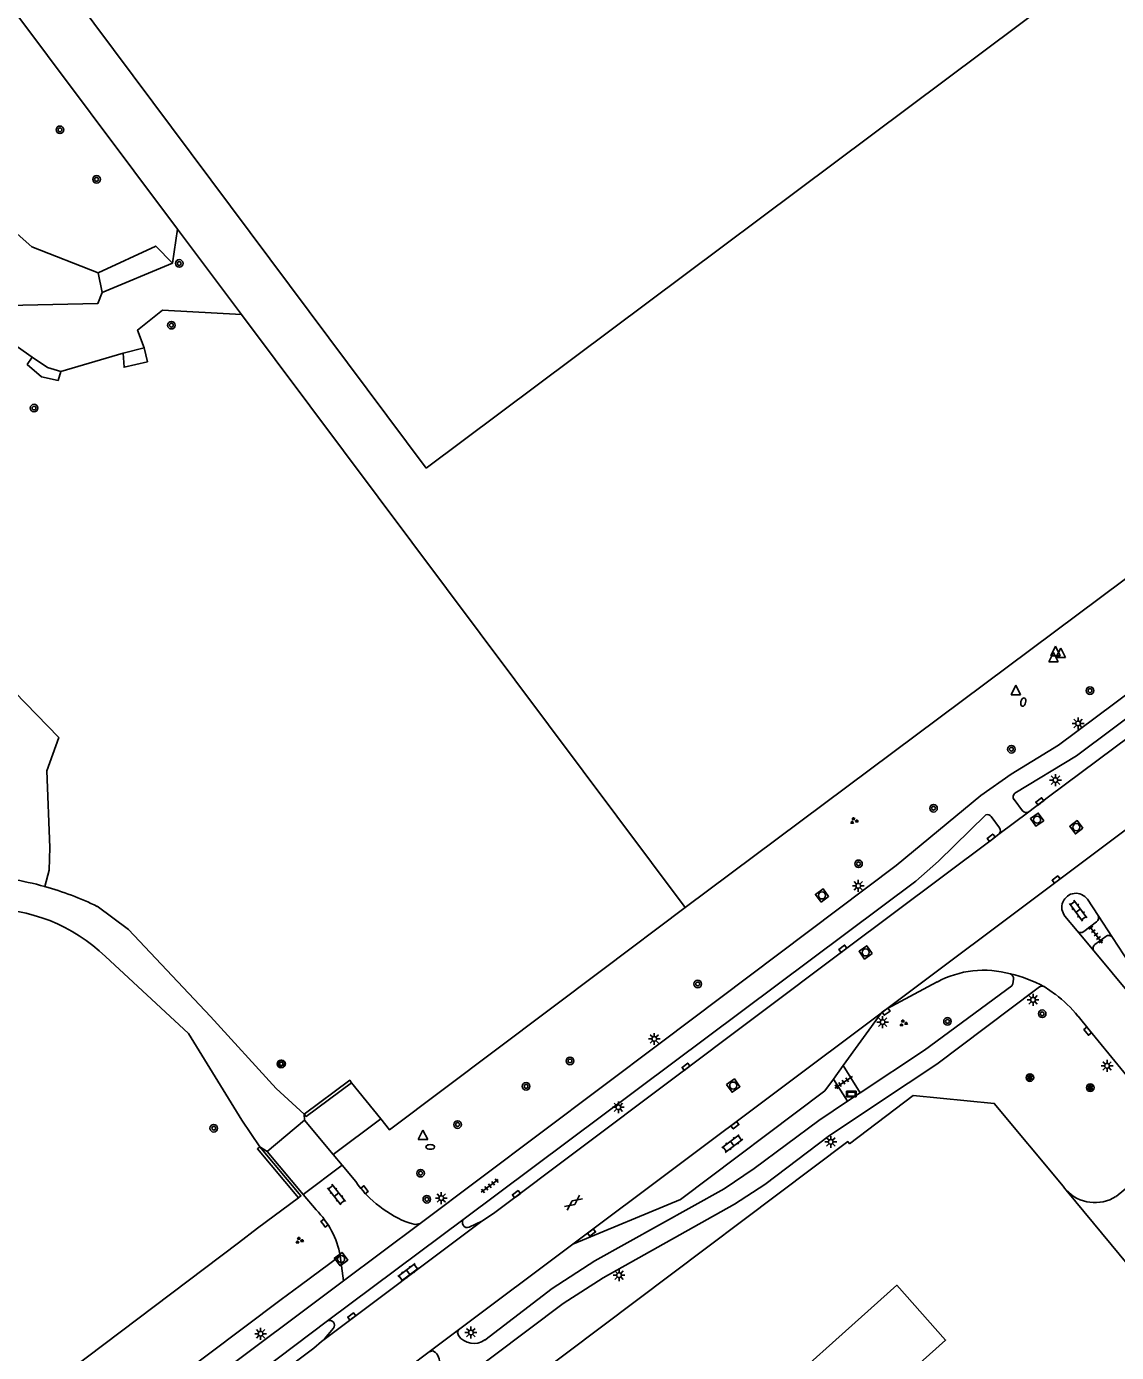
# Model space of a CAD drawing. Extents: x 130998 to 133001, y 398999 to 403002.
# Drawn here: x 131112.1 to 131227, y 399521.1 to 399660.9 of the extents above; entities that cross this region are included whole.
import ezdxf

# ---------------------------------------------------------------- set-up
doc = ezdxf.new("R2010")
doc.units = 0
for name, color, linetype in [('gg-afsc-hekwerk', 7, 'Continuous'), ('gg-afsc-muur', 7, 'Continuous'), ('gg-bbg-hoofdgebouw', 7, 'Continuous'), ('gg-knt-onverhard', 7, 'Continuous'), ('gg-knt-verharding', 7, 'Continuous'), ('gt-grn-groengrens', 7, 'Continuous'), ('gt-grn-vlakafsluiter', 7, 'Continuous'), ('gt-grn-weggrens', 7, 'Continuous'), ('gt-symb-boom', 7, 'Continuous'), ('gt-symb-brandkraan', 7, 'Continuous'), ('gt-symb-gesloten verharding', 7, 'Continuous'), ('gt-symb-groenvak', 7, 'Continuous'), ('gt-symb-informatiebord', 7, 'Continuous'), ('gt-symb-klinker verharding', 7, 'Continuous'), ('gt-symb-kolk', 7, 'Continuous'), ('gt-symb-lichtmast', 7, 'Continuous'), ('gt-symb-rioolschacht', 7, 'Continuous'), ('gt-symb-solitaire heester', 7, 'Continuous'), ('gt-symb-tegel verharding', 7, 'Continuous'), ('gt-symb-waterafsluiter', 7, 'Continuous')]:
    doc.layers.add(name, color=color, linetype=linetype)

# ---------------------------------------------------------------- blocks, each defined once
blk = doc.blocks.new('gt0-BOOM')
at = {"layer": 'gt-symb-boom'}
for radius in [0.4, 0.2]:
    blk.add_circle((0, 0), radius, dxfattribs=at)
blk = doc.blocks.new('gt0-WAFSL')
at = {"layer": 'gt-symb-waterafsluiter'}
for p, q in [((-0.5, -0.33), (0, 0.67)), ((0, 0.67), (0.5, -0.33)), ((0.5, -0.33), (-0.5, -0.33))]:
    blk.add_line(p, q, dxfattribs=at)
blk = doc.blocks.new('gt0-BR')
at = {"layer": 'gt-symb-brandkraan'}
for centre, radius, start, end in [((-0.24, 0), 0.206, 107.5669, 252.4331), ((0.6, -2.66), 3, 106.892, 107.5669), ((0, -0.69), 0.938, 73.108, 106.892), ((-0.6, -2.66), 3, 72.4331, 73.108), ((0.24, 0), 0.206, 287.567, 72.4331), ((0.6, 2.66), 3, 252.4331, 253.108), ((0, 0.69), 0.938, 253.108, 286.8921), ((-0.6, 2.66), 3, 286.8921, 287.567)]:
    blk.add_arc(centre, radius, start, end, dxfattribs=at)
blk = doc.blocks.new('gt0-LMAST')
at = {"layer": 'gt-symb-lichtmast'}
for p, q in [((-0.18, 0.17), (-0.45, 0.44)), ((-0.01, 0.25), (-0.01, 0.62)), ((0.17, 0.17), (0.44, 0.44)), ((-0.26, 0), (-0.63, 0)), ((-0.18, -0.18), (-0.45, -0.45)), ((-0.01, -0.25), (-0.01, -0.63)), ((0.44, -0.45), (0.17, -0.18)), ((0.24, 0), (0.62, 0))]:
    blk.add_line(p, q, dxfattribs=at)
blk.add_circle((-0.01, 0), 0.25, dxfattribs=at)
blk = doc.blocks.new('gt0-RS')
at = {"layer": 'gt-symb-rioolschacht'}
blk.add_lwpolyline([(-0.5, -0.5), (0.5, -0.5), (0.5, 0.5), (-0.5, 0.5)], close=True, dxfattribs=at)
blk.add_circle((0, 0), 0.375, dxfattribs=at)
blk = doc.blocks.new('gt0-KOLK')
at = {"layer": 'gt-symb-kolk'}
blk.add_lwpolyline([(0, 0), (0.37, 0), (0.37, 0.4), (-0.38, 0.4), (-0.38, 0), (0, 0)], dxfattribs=at)
blk = doc.blocks.new('gt0-KL1')
at = {"layer": 'gt-symb-klinker verharding'}
for p, q in [((-1.15, 0.3), (1.15, 0.3)), ((-1, -0.3), (-1, 0.3)), ((-0.5, 0.3), (-0.5, 0.45)), ((0, -0.3), (0, 0.3)), ((0.5, 0.3), (0.5, 0.45)), ((1, -0.3), (1, 0.3)), ((-1.15, -0.3), (1.15, -0.3)), ((-0.5, -0.45), (-0.5, -0.3)), ((0.5, -0.45), (0.5, -0.3))]:
    blk.add_line(p, q, dxfattribs=at)
blk = doc.blocks.new('gt0-TEG1')
at = {"layer": 'gt-symb-tegel verharding'}
for p, q in [((-1.12, 0), (1.12, 0)), ((-0.9, -0.25), (-0.9, 0.25)), ((-0.45, -0.25), (-0.45, 0.25)), ((0, -0.25), (0, 0.25)), ((0.45, -0.25), (0.45, 0.25)), ((0.9, -0.25), (0.9, 0.25))]:
    blk.add_line(p, q, dxfattribs=at)
blk = doc.blocks.new('gt0-GRVAK')
at = {"layer": 'gt-symb-groenvak'}
for p, q in [((-0.11, 0.19), (-0.23, 0.24)), ((-0.18, 0.15), (0.09, 0.15)), ((-0.09, 0.21), (-0.16, 0.32)), ((-0.05, 0.21), (-0.05, 0.39)), ((0, 0.21), (0.06, 0.32)), ((0.01, 0.19), (0.13, 0.24)), ((0.26, -0.05), (0.2, 0.06)), ((0.3, -0.05), (0.3, 0.13)), ((0.35, -0.05), (0.41, 0.06)), ((-0.24, -0.23), (-0.36, -0.18)), ((-0.32, -0.26), (-0.05, -0.26)), ((-0.23, -0.21), (-0.29, -0.09)), ((-0.18, -0.2), (-0.18, -0.02)), ((-0.14, -0.21), (-0.07, -0.09)), ((-0.12, -0.23), (0, -0.18)), ((0.24, -0.07), (0.12, -0.02)), ((0.17, -0.11), (0.44, -0.11)), ((0.37, -0.07), (0.49, -0.02))]:
    blk.add_line(p, q, dxfattribs=at)
blk = doc.blocks.new('gt0-IBORD')
at = {"layer": 'gt-symb-informatiebord'}
blk.add_lwpolyline([(-0.5, 0.29), (-0.5, -0.29), (0.5, -0.29), (0.5, 0.29), (-0.5, 0.29)], dxfattribs=at)
blk.add_lwpolyline([(-0.42, -0.21), (0.42, -0.21), (0.42, 0.21), (-0.42, 0.21)], close=True, dxfattribs=at)
blk = doc.blocks.new('gt0-SH')
at = {"layer": 'gt-symb-solitaire heester'}
blk.add_circle((0, 0), 0.4, dxfattribs=at)
for centre, start, end in [((-0.35, 0.2), 270, 30), ((-0.35, -0.2), 330, 90), ((0, 0.4), 210, 330), ((0.35, 0.2), 150, 270), ((0.35, -0.2), 90, 210), ((0, -0.4), 30, 150)]:
    blk.add_arc(centre, 0.4, start, end, dxfattribs=at)
blk = doc.blocks.new('gt0-GESVH1')
at = {"layer": 'gt-symb-gesloten verharding'}
for p, q in [((-0.99, -0.26), (0.01, 0.24)), ((0.01, -0.26), (-0.99, 0.24)), ((0.01, 0.24), (1.01, -0.26)), ((1.01, 0.24), (0.01, -0.26))]:
    blk.add_line(p, q, dxfattribs=at)

msp = doc.modelspace()

# ---------------------------------------------------------------- linework, layer by layer
at = {"layer": 'gg-afsc-hekwerk'}
for p, q in [((131127.99, 399639.54), (131066.46, 399721.87)), ((131134.74, 399630.52), (131127.99, 399639.54)), ((131181.56, 399567.99), (131134.74, 399630.52)), ((131252.49, 399620.97), (131181.56, 399567.99)), ((131136.45, 399534.18), (131140.76, 399537.4)), ((131095.21, 399503.06), (131134.43, 399532.66))]:
    msp.add_line(p, q, dxfattribs=at)
msp.add_lwpolyline([(131118.33, 399477.37), (131146.75, 399504.26), (131198.7, 399543.32), (131198.87, 399543.1)], dxfattribs=at)
at = {"layer": 'gg-afsc-muur'}
for points in [[(131146.36, 399549.52), (131146.17, 399549.79), (131141.37, 399546.23)], [(131146.36, 399549.52), (131141.57, 399545.97), (131141.37, 399546.23)], [(131140.76, 399537.4), (131136.44, 399542.55), (131136.7, 399542.77)], [(131136.7, 399542.77), (131141.03, 399537.59), (131140.76, 399537.4)]]:
    msp.add_lwpolyline(points, dxfattribs=at)
at = {"layer": 'gg-bbg-hoofdgebouw'}
for p, q in [((131000, 399820.77), (131154.24, 399614.34)), ((131154.24, 399614.34), (131229.94, 399670.94))]:
    msp.add_line(p, q, dxfattribs=at)
msp.add_lwpolyline([(131172.02, 399499.64), (131203.86, 399528.17), (131209.01, 399522.4), (131194.82, 399509.7), (131245.28, 399453.34), (131177.62, 399392.76), (131182.92, 399386.8), (131178.24, 399382.61), (131150.7, 399413.36)], dxfattribs=at)
at = {"layer": 'gg-knt-onverhard'}
for p, q in [((131141.41, 399545.59), (131141.37, 399546.23)), ((131136.7, 399542.77), (131137.46, 399542.27))]:
    msp.add_line(p, q, dxfattribs=at)
for points in [[(131141.37, 399546.23), (131138.41, 399548.93), (131131.48, 399556.52), (131122.83, 399565.68), (131119.55, 399568.13)], [(131120.41, 399562.84), (131129.15, 399554.72), (131134.79, 399545.57), (131136.7, 399542.77)]]:
    msp.add_lwpolyline(points, dxfattribs=at)
for centre, radius, start, end in [((131105.1, 399538.35), 33.09, 74.3933, 80.6455), ((131105, 399537.96), 33.49, 64.2531, 74.4178), ((131108.04, 399550.08), 17.77, 45.8809, 91.2428)]:
    msp.add_arc(centre, radius, start, end, dxfattribs=at)
at = {"layer": 'gg-knt-verharding'}
for p, q in [((131219.88, 399579.66), (131245.38, 399598.72)), ((131219.88, 399579.66), (131217.8, 399578.1)), ((131214.62, 399575.74), (131217.8, 399578.1)), ((131217.12, 399578.21), (131216.23, 399579.39)), ((131213.81, 399577.59), (131214.7, 399576.4)), ((131223.96, 399568.87), (131225.09, 399567.16)), ((131221.6, 399567.08), (131222.87, 399565.53)), ((131225.09, 399567.16), (131226.6, 399564.85)), ((131224.67, 399563.41), (131222.87, 399565.53)), ((131223.58, 399565.48), (131224.93, 399566.5)), ((131225.92, 399564.96), (131224.76, 399564.11)), ((131233.33, 399554.56), (131226.6, 399564.85)), ((131232.51, 399553.96), (131224.67, 399563.41)), ((131208.11, 399560.15), (131202.8, 399557.31)), ((131218.9, 399559.63), (131218.49, 399559.34)), ((131202.8, 399557.31), (131202.22, 399556.87)), ((131202.22, 399556.87), (131169.7, 399532.5)), ((131202.22, 399556.87), (131198.21, 399551.34)), ((131153.61, 399534.68), (131179.04, 399553.81)), ((131197.18, 399549.92), (131198.21, 399551.34)), ((131198.21, 399551.34), (131200, 399548.47)), ((131198.65, 399547.57), (131197.18, 399549.92)), ((131200, 399548.47), (131198.65, 399547.57)), ((131141.41, 399545.59), (131137.46, 399542.27)), ((131141.41, 399545.59), (131144.42, 399541.97)), ((131137.46, 399542.27), (131141.25, 399537.76)), ((131144.42, 399541.97), (131145.37, 399540.83)), ((131145.37, 399540.83), (131146.8, 399539.11)), ((131226.99, 399537.53), (131230.85, 399540.72)), ((131141.25, 399537.76), (131142.63, 399536.13)), ((131160.1, 399534.94), (131143.18, 399522.24)), ((131158.24, 399535.17), (131143.84, 399524.41)), ((131145.53, 399528.65), (131153.61, 399534.68)), ((131160.1, 399534.94), (131158.77, 399534.3)), ((131157.63, 399523.46), (131169.7, 399532.5)), ((131145.17, 399531.29), (131140.96, 399528.16)), ((131145.17, 399531.29), (131145.53, 399528.65)), ((131145.53, 399528.65), (131117.01, 399507.33)), ((131140.96, 399528.16), (131138.94, 399526.66)), ((131138.94, 399526.66), (131116.67, 399509.99)), ((131113.68, 399484.96), (131168.67, 399526.25)), ((131143.84, 399524.41), (131125.62, 399510.74)), ((131154.56, 399521.17), (131157.63, 399523.46)), ((131119.17, 399494.63), (131154.56, 399521.17))]:
    msp.add_line(p, q, dxfattribs=at)
for points in [[(131245.32, 399602), (131242.08, 399598.75), (131238.14, 399595.45), (131222.83, 399584), (131216.31, 399580.07)], [(131179.04, 399553.81), (131203.81, 399572.44), (131212.72, 399579.8), (131215.93, 399582.08), (131220.91, 399585.12), (131236.96, 399597.08), (131241.71, 399601.16)], [(131202.8, 399557.31), (131220.79, 399570.79), (131237.82, 399583.59)], [(131213.25, 399577.77), (131208.25, 399572.9), (131205.86, 399570.77), (131158.24, 399535.17)], [(131198.31, 399563.5), (131213.95, 399575.21), (131214.62, 399575.74)], [(131198.31, 399563.5), (131161.35, 399535.73), (131160.1, 399534.94)], [(131216.17, 399560.45), (131216.1, 399559.95), (131215.98, 399559.73)], [(131215.98, 399559.73), (131206.77, 399552.98), (131200, 399548.47)], [(131218.49, 399559.34), (131208.1, 399551.5), (131205.06, 399549.48)], [(131220.59, 399558.84), (131220.01, 399559.27), (131219.39, 399559.67)], [(131231.79, 399545.7), (131230.82, 399546.97), (131224.15, 399555.09), (131222.98, 399556.55)], [(131205.06, 399549.48), (131196.76, 399543.96), (131189.95, 399538.79), (131186.75, 399536.72), (131172.91, 399528.96), (131168.67, 399526.25)], [(131169.7, 399532.5), (131181.04, 399537.22), (131196.27, 399548.67), (131197.18, 399549.92)], [(131198.65, 399547.57), (131195.63, 399545.56), (131188.83, 399540.47), (131185.67, 399538.34), (131172.02, 399530.76), (131167.53, 399527.83), (131160.42, 399522.4)], [(131198.87, 399543.1), (131205.6, 399548.17), (131214.14, 399547.34), (131221.4, 399538.63)], [(131221.4, 399538.63), (131221.56, 399538.41), (131221.74, 399538.21)], [(131153.61, 399534.68), (131153.06, 399534.59), (131152.54, 399534.71)], [(131143.18, 399522.24), (131143.51, 399522.53), (131144.46, 399523.65)], [(131143.18, 399522.24), (131142.4, 399521.56), (131118.6, 399503.7)], [(131157.63, 399522.87), (131157.53, 399523.2), (131157.63, 399523.46)], [(131155.22, 399521.09), (131154.95, 399521.26), (131154.56, 399521.17)]]:
    msp.add_lwpolyline(points, dxfattribs=at)
for centre, radius, start, end in [((131216.66, 399579.68), 0.524, 132.1544, 213.741), ((131217.52, 399578.5), 0.492, 215.7803, 304.4453), ((131213.41, 399577.33), 0.476, 33.7951, 109.7683), ((131214.3, 399576.12), 0.493, 310.3536, 35.5242), ((131222.75, 399568.02), 1.48, 35.1298, 219.0205), ((131224.66, 399566.91), 0.495, 302.5889, 29.9892), ((131223.26, 399565.88), 0.521, 222.5734, 308.369), ((131225.05, 399563.71), 0.49, 126.439, 218.97), ((131226.21, 399564.59), 0.473, 34.3221, 128.2233), ((131213.02, 399551.07), 10.32, 74.1079, 118.436), ((131212.95, 399547.94), 13.38, 61.2331, 77.4918), ((131215.65, 399560.52), 0.52, 351.9615, 67.7508), ((131219.18, 399559.26), 0.462, 62.6028, 127.5769), ((131211.59, 399547.09), 14.81, 39.7627, 52.5686), ((131156.66, 399546.03), 12.05, 215.0737, 249.9911), ((131224.77, 399541.05), 4.16, 223.206, 302.1274), ((131135.97, 399529.55), 9.36, 10.7225, 44.6676), ((131158.56, 399534.77), 0.514, 129.8415, 293.5726), ((131144.06, 399523.96), 0.503, 322.0624, 116.2614), ((131159.26, 399524.04), 2, 215.548, 305.2742), ((131153.76, 399519.84), 1.93, 307.105, 40.5305)]:
    msp.add_arc(centre, radius, start, end, dxfattribs=at)
at = {"layer": 'gt-grn-groengrens'}
for p, q in [((131127.99, 399639.54), (131127.47, 399635.95)), ((131127.47, 399635.95), (131120.07, 399632.84)), ((131120.07, 399632.84), (131119.65, 399634.92)), ((131109.57, 399628.22), (131112.68, 399626.03)), ((131122.27, 399626.46), (131124.49, 399627.01)), ((131115.69, 399624.53), (131122.27, 399626.46)), ((131181.56, 399567.99), (131172.86, 399561.46)), ((131149.45, 399545.71), (131146.36, 399549.52)), ((131149.45, 399545.71), (131144.42, 399541.97)), ((131136.45, 399534.18), (131134.43, 399532.66))]:
    msp.add_line(p, q, dxfattribs=at)
for points in [[(131119.65, 399634.92), (131112.63, 399637.68), (131108.58, 399641.25), (131104.5, 399642.23), (131101.4, 399642.73), (131096.83, 399647.61), (131095.04, 399646.46), (131095.34, 399644.4), (131093.38, 399643.67), (131092.35, 399644.74), (131088.97, 399642.37)], [(131127.47, 399635.95), (131125.71, 399637.74), (131119.65, 399634.92)], [(131108.49, 399631.44), (131119.62, 399631.7), (131120.07, 399632.84)], [(131124.49, 399627.01), (131123.79, 399628.89), (131126.43, 399630.98), (131134.74, 399630.52)], [(131122.27, 399626.46), (131122.37, 399624.97), (131124.83, 399625.55), (131124.49, 399627.01)], [(131112.68, 399626.03), (131112.16, 399625.26), (131113.66, 399623.97), (131115.41, 399623.58), (131115.69, 399624.53)], [(131112.68, 399626.03), (131114.31, 399624.94), (131115.69, 399624.53)], [(131093.12, 399607.74), (131099.59, 399602.73), (131105.54, 399596.75), (131110.83, 399590.76), (131115.49, 399585.92), (131114.24, 399582.4), (131114.54, 399574.33), (131114.48, 399571.94), (131114, 399570.22)], [(131172.86, 399561.46), (131150.37, 399544.56), (131149.45, 399545.71)]]:
    msp.add_lwpolyline(points, dxfattribs=at)
at = {"layer": 'gt-grn-vlakafsluiter'}
msp.add_line((131221.74, 399538.21), (131230.88, 399527.11), dxfattribs=at)
at = {"layer": 'gt-grn-weggrens'}
msp.add_line((131141.25, 399537.76), (131145.37, 399540.83), dxfattribs=at)

# ---------------------------------------------------------------- block references
at = {"layer": 'gt-symb-boom'}
for p in [(131115.61, 399650), (131119.47, 399644.78), (131128.19, 399635.91), (131127.36, 399629.4), (131112.88, 399620.66), (131199.83, 399572.61), (131182.87, 399559.94), (131219.2, 399556.8), (131209.21, 399556), (131138.92, 399551.51), (131138.98, 399551.52), (131169.4, 399551.83), (131164.77, 399549.15), (131131.83, 399544.73), (131157.55, 399545.12), (131153.65, 399539.99), (131154.3, 399537.24)]:
    msp.add_blockref('gt0-BOOM', p, dxfattribs=at)
at = {"layer": 'gt-symb-boom', "rotation": -90.00000000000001}
for p in [(131224.24, 399590.87), (131215.95, 399584.69), (131207.74, 399578.47)]:
    msp.add_blockref('gt0-BOOM', p, dxfattribs=at)
at = {"layer": 'gt-symb-brandkraan', "rotation": 76.04717667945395}
msp.add_blockref('gt0-BR', (131217.2, 399589.67), dxfattribs=at)
at = {"layer": 'gt-symb-brandkraan'}
msp.add_blockref('gt0-BR', (131154.66, 399542.76), dxfattribs=at)
at = {"layer": 'gt-symb-gesloten verharding', "rotation": 36.869897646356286}
msp.add_blockref('gt0-GESVH1', (131169.75, 399536.89), dxfattribs=at)
at = {"layer": 'gt-symb-groenvak'}
for p in [(131199.34, 399577.15), (131204.55, 399555.81), (131140.84, 399532.9)]:
    msp.add_blockref('gt0-GRVAK', p, dxfattribs=at)
at = {"layer": 'gt-symb-informatiebord'}
msp.add_blockref('gt0-IBORD', (131199.07, 399548.34), dxfattribs=at)
at = {"layer": 'gt-symb-klinker verharding'}
for p, rotation in [((131222.99, 399567.67), -53.37059891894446), ((131186.51, 399543.12), 36.824033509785), ((131144.77, 399537.73), -51.9843395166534), ((131152.33, 399529.54), 36.86989764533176)]:
    msp.add_blockref('gt0-KL1', p, dxfattribs=dict(at, rotation=rotation))
at = {"layer": 'gt-symb-kolk'}
for p, rotation in [((131219.07, 399579.03), 36.869897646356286), ((131213.95, 399575.21), 38.41805534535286), ((131220.79, 399570.79), 37.28225519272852), ((131198.31, 399563.5), 36.82403351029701), ((131202.61, 399557.18), -145.30847117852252), ((131224.15, 399555.09), 128.70457057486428), ((131181.76, 399551.05), 36.995897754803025), ((131186.67, 399545.2), -142.47682811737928), ((131147.58, 399538.12), -51.9039146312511), ((131163.87, 399537.62), 36.29695894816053), ((131143.36, 399534.6), -51.9039146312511), ((131171.55, 399533.89), -143.3705989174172), ((131146.5, 399524.73), 36.537386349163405)]:
    msp.add_blockref('gt0-KOLK', p, dxfattribs=dict(at, rotation=rotation))
at = {"layer": 'gt-symb-lichtmast'}
for p in [(131222.99, 399587.41), (131220.61, 399581.44), (131199.81, 399570.29), (131218.24, 399558.27), (131202.38, 399555.92), (131178.3, 399554.15), (131226.05, 399551.31), (131174.51, 399546.94), (131196.91, 399543.29), (131155.83, 399537.37), (131174.58, 399529.24), (131136.78, 399523.06)]:
    msp.add_blockref('gt0-LMAST', p, dxfattribs=at)
at = {"layer": 'gt-symb-lichtmast', "rotation": -90.00000000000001}
msp.add_blockref('gt0-LMAST', (131158.95, 399523.18), dxfattribs=at)
at = {"layer": 'gt-symb-rioolschacht'}
for p, rotation in [((131218.66, 399577.26), 124.97793222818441), ((131222.8, 399576.47), 127.44283634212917), ((131195.98, 399569.28), 36.66359246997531), ((131200.58, 399563.27), 125.59763149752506), ((131186.62, 399549.23), -54.60889248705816), ((131145.26, 399530.94), 36.37706752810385)]:
    msp.add_blockref('gt0-RS', p, dxfattribs=dict(at, rotation=rotation))
at = {"layer": 'gt-symb-solitaire heester'}
for p in [(131217.9, 399550.07), (131224.27, 399549.01)]:
    msp.add_blockref('gt0-SH', p, dxfattribs=at)
at = {"layer": 'gt-symb-tegel verharding'}
for p, rotation in [((131224.87, 399565.15), -53.41657886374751), ((131198.25, 399549.58), 33.57881372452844), ((131160.94, 399538.66), 36.789699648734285)]:
    msp.add_blockref('gt0-TEG1', p, dxfattribs=dict(at, rotation=rotation))
at = {"layer": 'gt-symb-waterafsluiter'}
for p in [(131220.4, 399594.22), (131220.61, 399594.88), (131221.15, 399594.68), (131216.42, 399590.77), (131153.89, 399543.87)]:
    msp.add_blockref('gt0-WAFSL', p, dxfattribs=at)

doc.saveas('drawing.dxf')
